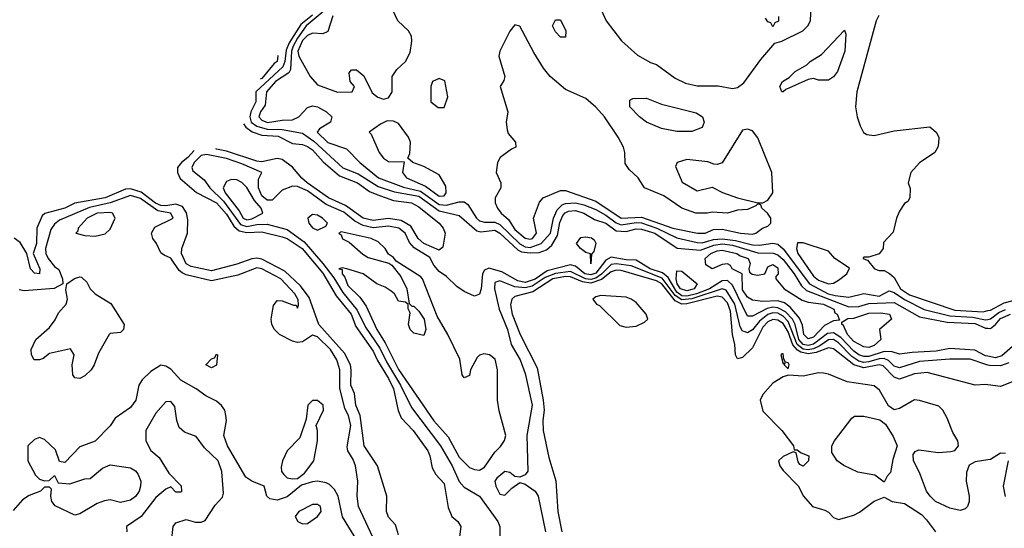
# Model space of a CAD drawing. Header units: inches. Extents: x 2380249 to 2585472, y 382747 to 546448.
# Tile 587 of 626: x 2556172 to 2560065, y 480924 to 482935. Entities that reach past the tile are written whole.
import ezdxf

# ---------------------------------------------------------------- set-up
doc = ezdxf.new("R2010")
doc.units = ezdxf.units.IN
doc.header["$MEASUREMENT"] = 0
doc.layers.add('C5458', color=7, linetype='Continuous')
doc.layers.add('C5468', color=7, linetype='Continuous')

msp = doc.modelspace()

# ---------------------------------------------------------------- linework, layer by layer
at = {"layer": 'C5458', "color": 4}
for points, elevation in [([(2558446, 483030), (2558490.6, 482930.6), (2558550.9, 482850.9), (2558614.4, 482794.4), (2558665.8, 482765.8), (2558690, 482757.3), (2558763.6, 482703.6), (2558804, 482684), (2558850, 482673.7), (2558933.2, 482673.2), (2558990, 482662.8), (2559010, 482666), (2559035.3, 482684.7), (2559102.5, 482777.5), (2559158, 482842), (2559186, 482850), (2559268, 482890), (2559288.7, 482910), (2559299, 482930), (2559302, 482990)], 16), ([(2557375.2, 482970), (2557304.8, 482910), (2557270, 482862), (2557252.9, 482830), (2557246.1, 482810), (2557242.2, 482737.8), (2557235.8, 482724.2), (2557183.2, 482690), (2557147.2, 482650), (2557143.1, 482596.9), (2557124.2, 482570), (2557117.6, 482550), (2557130, 482537.6), (2557151.3, 482528.7), (2557210, 482538), (2557250, 482538.9), (2557276.2, 482550), (2557310, 482587.3), (2557330, 482594), (2557350, 482590.6), (2557384.7, 482570), (2557406, 482550), (2557401, 482530), (2557357.3, 482502.7), (2557348.2, 482490), (2557390, 482448.8), (2557463.5, 482423.5), (2557517.3, 482370), (2557590.5, 482310), (2557690, 482271.8), (2557757.2, 482257.2), (2557830, 482204.4), (2557859.2, 482200.8), (2557910, 482214.9), (2557930, 482214), (2557943.4, 482203.4), (2557978, 482150), (2557990, 482139.6), (2558010, 482133.8), (2558050, 482133.4), (2558070, 482125), (2558149, 482049), (2558170, 482037), (2558190, 482034.4), (2558234.2, 482050), (2558270.6, 482090), (2558282, 482150), (2558296.6, 482183.4), (2558317.2, 482202.8), (2558330, 482208.3), (2558369.8, 482210.2), (2558402.9, 482202.9), (2558450, 482184.3), (2558490, 482161.6), (2558530, 482131.5), (2558550, 482123.3), (2558610, 482133.2), (2558630, 482131.7), (2558690.5, 482110.5), (2558770, 482072.5), (2558850, 482054), (2558870, 482052.4), (2558915, 482065), (2558950, 482068.1), (2559001.7, 482061.7), (2559070, 482044.1), (2559096.6, 482043.4), (2559150, 482051.5), (2559170, 482046.7), (2559190, 482029), (2559294.4, 481890), (2559368.9, 481850), (2559396, 481844), (2559450, 481838), (2559510, 481852), (2559570, 481842), (2559610, 481862.3), (2559630, 481856.5), (2559670, 481827.9), (2559748.3, 481788.3), (2559850, 481763.9), (2559938.7, 481758.7), (2559990, 481747.8), (2560000, 481749.8)], 12), ([(2557410.7, 482949.3), (2557390, 482888), (2557370, 482879), (2557330, 482882), (2557310, 482872.6), (2557290, 482852.9), (2557271.4, 482810), (2557275.6, 482790), (2557320.4, 482710), (2557350, 482677.1), (2557428.6, 482648.5), (2557486, 482650), (2557495.3, 482670), (2557479, 482690), (2557475.3, 482724.7), (2557484, 482736), (2557504, 482736), (2557533, 482713), (2557565.5, 482645.5), (2557588.2, 482628.2), (2557610, 482620.7), (2557630, 482626), (2557645.2, 482650), (2557645.2, 482710), (2557662.5, 482737.5), (2557697.2, 482770), (2557715.6, 482804.4), (2557722.9, 482850), (2557720.7, 482870), (2557709.3, 482890), (2557666.6, 482930), (2557639.3, 482990)], 16), ([(2557330, 482951.9), (2557283.8, 482916.2), (2557237.5, 482842.5), (2557226.2, 482813.9), (2557220.7, 482770), (2557211.9, 482748.1), (2557105.3, 482650), (2557105.5, 482610), (2557086.4, 482570), (2557082.3, 482550), (2557087.8, 482530), (2557110, 482513.6), (2557150, 482502.2), (2557210, 482500.4), (2557290, 482485.8), (2557334.8, 482454.8), (2557450, 482349.3), (2557510, 482325.4), (2557590, 482275.3), (2557654.4, 482254.4), (2557750, 482237.4), (2557830, 482179.4), (2557910, 482160.2), (2557979.4, 482099.4), (2557995.9, 482095.9), (2558050, 482102.2), (2558070, 482091.1), (2558143.4, 482023.4), (2558156.7, 482016.7), (2558190, 482012.3), (2558225.8, 482014.2), (2558255.4, 482024.6), (2558276.3, 482043.7), (2558299, 482081), (2558307.3, 482132.7), (2558319.6, 482160.4), (2558328.4, 482171.6), (2558342.3, 482177.7), (2558370, 482180.6), (2558402.4, 482170), (2558445.1, 482145.1), (2558490, 482130.2), (2558530, 482099.7), (2558570, 482096.6), (2558610, 482107.7), (2558630, 482106.9), (2558683.1, 482090), (2558771.3, 482031.3), (2558863.8, 482023.8), (2558916.8, 482043.2), (2558950, 482048.5), (2558990, 482043.1), (2559090, 482013), (2559151.5, 482011.5), (2559170, 482004.7), (2559190, 481986.2), (2559234, 481930), (2559262.5, 481882.5), (2559283.5, 481863.5), (2559450, 481799.8), (2559490, 481801), (2559530, 481811.8), (2559630, 481816.9), (2559730, 481759.2), (2559838.6, 481738.6), (2559950, 481733.3), (2559990, 481714.5), (2560000, 481714.4)], 8), ([(2559172.7, 482947.3), (2559171.6, 482928.4), (2559158, 482922), (2559150, 482906), (2559142, 482922), (2559130, 482926), (2559120.4, 482940.4)], 16), ([(2559568.9, 482951.1), (2559558.4, 482930), (2559481.3, 482650), (2559476.4, 482590), (2559483.1, 482550), (2559494.9, 482514.9), (2559508.7, 482488.7), (2559521.3, 482481.3), (2559550, 482476.4), (2559630, 482495.8), (2559770, 482510.8), (2559796, 482490), (2559806, 482470), (2559805.4, 482445.4), (2559802.8, 482430), (2559790.5, 482409.5), (2559730, 482369), (2559696, 482330), (2559684.7, 482290), (2559692.7, 482267.3), (2559692, 482230), (2559683.6, 482216.4), (2559670, 482208), (2559650, 482178), (2559638.8, 482150), (2559626, 482094), (2559586.8, 482053.2), (2559586, 482030), (2559570, 482008.7), (2559530, 481995.3), (2559510, 481995.3), (2559506, 481990), (2559523.6, 481983.6), (2559552, 481950), (2559570, 481942.8), (2559590, 481943), (2559611.5, 481931.5), (2559630, 481914.9), (2559654.4, 481870), (2559690, 481847.1), (2559870, 481785.6), (2559980.9, 481779.1), (2560000, 481784.1)], 16), ([(2557191.6, 482794), (2557192.1, 482792.1), (2557190.1, 482769.9), (2557178.5, 482761.5), (2557130, 482702.6), (2557123.1, 482699.2)], 4), ([(2557056.8, 482522.8), (2557066, 482510), (2557091.8, 482491.8), (2557130, 482478.6), (2557193.9, 482473.9), (2557250, 482445.5), (2557290, 482440.9), (2557310, 482433.8), (2557330, 482419.5), (2557372.3, 482372.3), (2557436.7, 482316.7), (2557507.7, 482290), (2557555.6, 482255.6), (2557584, 482244), (2557650, 482219.7), (2557721, 482210), (2557750, 482194.4), (2557831, 482130), (2557846.8, 482110), (2557854.8, 482090), (2557845.2, 482034.8), (2557830, 482023.7), (2557769.7, 482050), (2557747.6, 482070), (2557717.9, 482117.9), (2557680.6, 482140.6), (2557630, 482149.1), (2557570, 482141), (2557529.4, 482149.4), (2557459.6, 482199.6), (2557393, 482230), (2557308.5, 482290), (2557287.6, 482307.6), (2557251.2, 482351.2), (2557210, 482381.8), (2557190, 482385.5), (2557130, 482373), (2557110, 482374.6), (2556990, 482414.8), (2556950, 482422.9), (2556948.1, 482423.6)], 4), ([(2556861.5, 482417.1), (2556836.5, 482390), (2556811.6, 482370), (2556796.5, 482350), (2556795.5, 482330), (2556806.1, 482306.1), (2556871, 482251), (2556950.1, 482210.1), (2556990, 482166.3), (2557018.7, 482118.7), (2557039.4, 482099.4), (2557070, 482092.7), (2557130, 482095.6), (2557210, 482075.9), (2557230, 482068.9), (2557288.8, 482030), (2557370, 481932.3), (2557423, 481843), (2557483.2, 481770), (2557501.7, 481721.7), (2557570, 481624.4), (2557586.4, 481586.4), (2557630, 481516.4), (2557650, 481475.5), (2557669, 481389), (2557680.7, 481360.7), (2557728, 481310), (2557786, 481230), (2557794, 481210), (2557802.4, 481162.4), (2557816.8, 481136.8), (2557850, 481101), (2557866, 481006), (2557881, 480970), (2557904.7, 480950), (2557916, 480930), (2557910.8, 480890)], 4), ([(2560000, 481603.8), (2559990, 481605.7), (2559948.3, 481628.3), (2559850, 481634.8), (2559796.2, 481623.8), (2559700.7, 481619.3), (2559650, 481612), (2559621.4, 481621.5), (2559590, 481622.9), (2559530, 481603), (2559510, 481602.6), (2559490, 481609.9), (2559470, 481624.1), (2559418.4, 481678.4), (2559390, 481696.8), (2559366.4, 481693.5), (2559310, 481651.1), (2559290, 481646.5), (2559270, 481649.9), (2559253, 481670), (2559238.5, 481730), (2559226.9, 481750), (2559199.3, 481779.3), (2559170, 481795.6), (2559150, 481797.7), (2559127.5, 481792.5), (2559070, 481762.6), (2559050, 481762.9), (2558990, 481885.1), (2558970, 481903.8), (2558950, 481902), (2558899.7, 481870), (2558847.4, 481850), (2558810, 481841.5), (2558790, 481843.3), (2558770, 481857.7), (2558735.7, 481915.7), (2558713.2, 481933.3), (2558664.5, 481950), (2558610, 481983.7), (2558570, 481984.8), (2558510, 481995), (2558490, 481984.1), (2558450, 481932.9), (2558430, 481925.6), (2558406.6, 481930), (2558370, 481960.3), (2558350, 481965), (2558257.8, 481942.2), (2558210, 481909.3), (2558170, 481895.3), (2558141.9, 481901.9), (2558078.1, 481938.1), (2558027.2, 481952.8), (2558010, 481943.6), (2558002.4, 481930), (2557996.5, 481870), (2557990.3, 481849.7), (2557970, 481840.9), (2557930, 481859.7), (2557900, 481880), (2557858.9, 481918.9), (2557830, 481938.7), (2557810, 481963.6), (2557793.8, 481993.8), (2557732.1, 482032.1), (2557713.6, 482053.6), (2557696.1, 482090), (2557671.3, 482110), (2557630, 482118.3), (2557570, 482111.9), (2557530, 482120.6), (2557497.7, 482137.7), (2557453.4, 482173.4), (2557384.1, 482204.1), (2557310, 482257.3), (2557270, 482274.8), (2557250, 482276.9), (2557210, 482260.5), (2557170, 482221.3), (2557150, 482221), (2557130, 482238), (2557115.6, 482270), (2557115.6, 482304.4), (2557129, 482330), (2557050, 482365.3), (2556990, 482386.4), (2556910, 482401.4), (2556890, 482397.7), (2556861.3, 482370), (2556852.2, 482350), (2556857, 482337), (2556901.1, 482301.1), (2556923.8, 482270), (2556977.4, 482217.4), (2557045.4, 482125.3), (2557070, 482117.1), (2557110, 482125.1), (2557150, 482126), (2557230, 482105.4), (2557296.7, 482056.7), (2557370.6, 481970.6), (2557414.1, 481914.1), (2557450, 481855.8), (2557506.2, 481786.2), (2557539.5, 481719.5), (2557596.1, 481636.1), (2557622.3, 481582.3), (2557677.3, 481490), (2557721.1, 481401.1), (2557836, 481250), (2557881.7, 481170), (2557910, 481108), (2557930, 481086), (2557990.2, 481050.2), (2558063, 480950), (2558070.5, 480930), (2558070.6, 480870)], 8), ([(2557670, 480898), (2557657.5, 480937.5), (2557630, 480968), (2557622.7, 480990), (2557624, 481050), (2557586.3, 481170), (2557534.3, 481250), (2557517.6, 481370), (2557501.7, 481410), (2557496.4, 481456.4), (2557481, 481490), (2557483.1, 481550), (2557479.7, 481570), (2557456.5, 481616.5), (2557355.1, 481730), (2557316.8, 481836.8), (2557282.1, 481882.2), (2557220.6, 481940.6), (2557130, 481988), (2557110, 481992.1), (2557090, 481988.9), (2557030, 481967.7), (2556930, 481942), (2556850, 481959.3), (2556830, 481969.8), (2556812.4, 482010), (2556813.7, 482030), (2556835.1, 482090), (2556836.4, 482143.6), (2556831.6, 482171.6), (2556815.8, 482195.8), (2556790, 482204.6), (2556750, 482198.8), (2556730, 482200.5), (2556709.2, 482209.2), (2556652.8, 482252.8), (2556610, 482266.5), (2556590, 482264.1), (2556510, 482230.6), (2556390.2, 482209.8), (2556350, 482189.8), (2556271.9, 482168.2), (2556261.4, 482158.6), (2556240.3, 482110), (2556238.8, 482050), (2556224.9, 482010), (2556251.9, 481950), (2556250, 481929.6), (2556230, 481932.3), (2556214.5, 481950), (2556199.6, 482010), (2556173.6, 482053.6), (2556150, 482070.7)], 4), ([(2557606.2, 480806.2), (2557511.8, 481010), (2557506, 481050), (2557509.4, 481110), (2557499.3, 481170), (2557490, 481195.3), (2557469.2, 481230), (2557466.3, 481246.3), (2557481.3, 481330), (2557472.2, 481370), (2557457.2, 481397.3), (2557438, 481478), (2557438.3, 481550), (2557426, 481590), (2557400.9, 481630), (2557350, 481681.1), (2557330, 481687), (2557290, 481660.9), (2557270, 481658.4), (2557250, 481662.9), (2557199, 481690), (2557179, 481710), (2557169, 481730), (2557166, 481750), (2557172.7, 481790), (2557176, 481804), (2557190, 481824.7), (2557210, 481822.8), (2557254.6, 481805.4), (2557265.4, 481805.4), (2557270, 481794), (2557274.6, 481805.4), (2557273.6, 481826.4), (2557259.7, 481850), (2557204.2, 481910), (2557130, 481949.7), (2557110, 481954), (2557035.1, 481924.9), (2556930, 481901.5), (2556830, 481926), (2556813.8, 481933.8), (2556802.8, 481942.8), (2556770, 481992.3), (2556742.9, 482002.9), (2556730, 482013.2), (2556713.3, 482050), (2556698, 482070), (2556692.6, 482090), (2556705.8, 482114.2), (2556779.3, 482150), (2556769.4, 482169.4), (2556718.8, 482178.8), (2556650, 482227.6), (2556610, 482239.5), (2556530, 482211.1), (2556448.5, 482191.5), (2556330, 482141.5), (2556310, 482126.3), (2556294.6, 482105.4), (2556274.6, 482030), (2556276, 482010), (2556284.6, 481990), (2556310, 481959.3), (2556326.6, 481946.6), (2556341, 481910), (2556342, 481890), (2556308.3, 481871.7), (2556190, 481862), (2556170, 481866)], 8), ([(2560000, 481569.2), (2559930, 481592.1), (2559850, 481592.3), (2559730, 481582.8), (2559650, 481557.6), (2559630, 481565.1), (2559606.6, 481586.7), (2559590, 481594.5), (2559570, 481593.3), (2559530, 481581.2), (2559510, 481579.6), (2559490, 481584.7), (2559462.4, 481602.4), (2559410, 481656.8), (2559390, 481669.8), (2559370, 481668.3), (2559335.5, 481644.5), (2559310, 481633.4), (2559290, 481629.5), (2559270, 481632.1), (2559246.1, 481650), (2559210, 481741), (2559190, 481761.7), (2559170, 481773.7), (2559150, 481775.8), (2559130, 481769.1), (2559097.4, 481742.6), (2559070, 481708.4), (2559050, 481696.4), (2559039.8, 481699.8), (2559030, 481703.5), (2559020, 481720), (2558999.6, 481810), (2558965.7, 481865.7), (2558950, 481870.6), (2558830, 481830.7), (2558790, 481826.7), (2558763.7, 481843.7), (2558712.6, 481912.6), (2558590, 481961.1), (2558530, 481969.9), (2558510, 481966.5), (2558471.8, 481928.2), (2558450, 481913.2), (2558430, 481907.3), (2558409.6, 481909.6), (2558350, 481938.5), (2558290, 481930.9), (2558250, 481915.5), (2558198.4, 481881.6), (2558170, 481874), (2558130, 481878), (2558070, 481902.6), (2558050, 481896), (2558048.9, 481870), (2558067.4, 481790), (2558100.3, 481710), (2558115.8, 481650), (2558150.3, 481590), (2558170, 481536), (2558198, 481410), (2558177.3, 481290), (2558181, 481150), (2558170, 481135.3), (2558150, 481126), (2558130, 481128.7), (2558110, 481144), (2558090, 481148.7), (2558058, 481122), (2558051, 481110), (2558054, 481090), (2558070, 481058.8), (2558090, 481054.8), (2558118, 481082), (2558150, 481104.7), (2558170, 481098), (2558210, 481070.8), (2558222, 481050), (2558250.4, 480910)], 12), ([(2560000, 481490.8), (2559990, 481492), (2559950, 481489.5), (2559759.7, 481539.8), (2559710, 481534.8), (2559650, 481512.9), (2559630, 481520.8), (2559586.6, 481566.6), (2559570, 481569.9), (2559510, 481558), (2559469.4, 481569.4), (2559390, 481633.8), (2559370, 481636.5), (2559321.4, 481618.6), (2559290, 481612.8), (2559259.9, 481619.9), (2559247.4, 481627.4), (2559229.4, 481649.4), (2559210, 481700.4), (2559190, 481733), (2559170, 481746.5), (2559150, 481749.8), (2559130, 481739.4), (2559110, 481719.3), (2559070, 481637), (2559030, 481599.3), (2559010, 481594), (2559002, 481610), (2558999.7, 481650), (2558989.8, 481689.8), (2558982.4, 481782.4), (2558970, 481815.1), (2558950, 481837.4), (2558930, 481841.6), (2558810, 481811), (2558790, 481810.3), (2558763.4, 481823.4), (2558710.5, 481890.5), (2558690, 481902.3), (2558550, 481942.9), (2558530, 481944.6), (2558510, 481937.8), (2558472.4, 481907.6), (2558430, 481892.2), (2558397.7, 481897.7), (2558350, 481917.6), (2558330, 481919.2), (2558280.3, 481910), (2558201.2, 481858.8), (2558130, 481839.7), (2558118.4, 481830), (2558113.1, 481806.9), (2558119.7, 481770), (2558151.2, 481690), (2558217.5, 481557.5), (2558242.2, 481430), (2558245.2, 481390), (2558240.2, 481350), (2558241.5, 481310), (2558263.7, 481203.7), (2558291.6, 481111.6), (2558299.1, 480990), (2558315.8, 480910)], 16), ([(2557509.6, 480870), (2557448.3, 480968.3), (2557431.4, 481050), (2557416.9, 481076.9), (2557396.9, 481096.9), (2557383.3, 481103.3), (2557350, 481109.6), (2557330, 481107.3), (2557286.4, 481093.6), (2557230, 481047.6), (2557190, 481035.1), (2557160.7, 481040.7), (2557149.5, 481050), (2557139, 481090), (2557089.7, 481109.7), (2557066, 481126), (2556993.6, 481250), (2556979.5, 481290), (2556989.3, 481349.3), (2556986.6, 481370), (2556982.7, 481390), (2556970, 481409), (2556950, 481426), (2556907.5, 481447.5), (2556870, 481475.1), (2556809.7, 481509.7), (2556770, 481553.2), (2556750, 481565.2), (2556730, 481569.2), (2556690, 481543.7), (2556656.3, 481510), (2556643, 481490), (2556630.7, 481430), (2556610, 481401.2), (2556550, 481359), (2556530, 481328.7), (2556470, 481268.7), (2556410, 481246), (2556350, 481184), (2556330, 481188), (2556314.2, 481234.2), (2556270, 481275.3), (2556250, 481282), (2556230, 481275.3), (2556204.7, 481250), (2556204.7, 481190), (2556234, 481134), (2556250, 481118), (2556270, 481111.3), (2556288, 481112), (2556310, 481132), (2556323.6, 481103.6), (2556370, 481099.1), (2556430, 481118.8), (2556450, 481121), (2556498.9, 481161.1), (2556530, 481174.8), (2556610, 481163), (2556630.3, 481150.3), (2556639, 481139), (2556650.4, 481110), (2556650.3, 481090), (2556643.8, 481070), (2556630, 481049.5), (2556610, 481034.5), (2556570, 481025.1), (2556530, 481036), (2556507.3, 481032.7), (2556478.8, 481021.2), (2556410, 480980.9), (2556390, 480976), (2556312.3, 481012.3), (2556299, 481030), (2556295.3, 481050), (2556298, 481078), (2556290, 481086), (2556270, 481086), (2556254, 481070), (2556210, 481053.2), (2556183.4, 481036.6), (2556145.8, 480994.2)], 12), ([(2560000, 481193.8), (2559950, 481187), (2559926.6, 481173.4), (2559915.8, 481144.2), (2559913.7, 481110), (2559926.4, 481050), (2559926, 481030), (2559919.1, 481010), (2559910, 481000.9), (2559890, 480994.5), (2559850, 481002.9), (2559793.2, 481030), (2559772, 481050), (2559757.6, 481070), (2559730, 481144), (2559706.6, 481190), (2559705.2, 481214.8), (2559712.9, 481227.1), (2559726.8, 481233.2), (2559803.4, 481223.4), (2559853.4, 481226.6), (2559869.4, 481230.6), (2559884, 481250), (2559881.2, 481270), (2559862, 481302), (2559839.4, 481359.4), (2559822, 481390), (2559806.2, 481406.2), (2559730, 481429.5), (2559710, 481431.3), (2559650, 481397), (2559630, 481392.3), (2559607.2, 481407.2), (2559571.8, 481470), (2559550, 481486.6), (2559443.3, 481503.3), (2559370, 481533.6), (2559350, 481537), (2559330, 481538), (2559270, 481525.2), (2559211.2, 481528.9), (2559190, 481522), (2559150, 481497.2), (2559110, 481453.2), (2559099.1, 481430), (2559110, 481386.8), (2559186, 481310), (2559232, 481250), (2559234, 481234), (2559246, 481234), (2559262, 481222), (2559292, 481210), (2559291.3, 481190), (2559270, 481169), (2559256.4, 481176.4), (2559250, 481186), (2559242, 481222), (2559230, 481226), (2559190, 481208), (2559172, 481190), (2559178, 481170), (2559190, 481152), (2559250, 481091.3), (2559270.5, 481050.5), (2559306, 481010), (2559354.9, 480994.9), (2559370, 480986.8), (2559390, 480966.8), (2559410, 480958.8), (2559470, 480975.5), (2559492.7, 480987.3), (2559550, 481031), (2559590, 481046), (2559622, 481030), (2559670, 481021.3), (2559738, 480978), (2559757.3, 480957.3), (2559792.7, 480910)], 24), ([(2556772.3, 480870), (2556779, 480930), (2556790, 480944.7), (2556830, 480958), (2556867.3, 480947.3), (2556890, 480947.3), (2556905.6, 480954.4), (2556944.5, 481015.5), (2556974, 481046), (2556978, 481062), (2556971.8, 481148.2), (2556956.9, 481190), (2556902.2, 481242.3), (2556870, 481286.6), (2556823.7, 481303.7), (2556802.7, 481322.7), (2556792.7, 481350), (2556784.8, 481404.8), (2556770, 481425.2), (2556750, 481424), (2556710, 481379), (2556670.7, 481310), (2556670.7, 481270), (2556690, 481231.3), (2556723, 481203), (2556762, 481142), (2556810, 481092), (2556812, 481070), (2556810, 481066), (2556790, 481066), (2556770, 481088), (2556750, 481078), (2556710, 481045.2), (2556652.4, 480970), (2556594, 480930), (2556595.5, 480910)], 16)]:
    msp.add_lwpolyline(points, dxfattribs=dict(at, elevation=elevation))
for points, elevation in [([(2558310, 482866), (2558290, 482886), (2558278, 482910), (2558290, 482934), (2558310, 482934), (2558332, 482890), (2558330, 482866)], 12), ([(2558130, 482914), (2558110, 482888.7), (2558070.8, 482810), (2558066.8, 482790), (2558090.7, 482710), (2558086.4, 482693.6), (2558071.3, 482670), (2558102, 482570), (2558094.8, 482530), (2558098.8, 482498.8), (2558104, 482484), (2558132, 482450), (2558134, 482430), (2558116.9, 482423.1), (2558072, 482390), (2558061, 482370), (2558056, 482330), (2558074, 482290), (2558074, 482270), (2558052, 482230), (2558052, 482210), (2558061, 482190), (2558076, 482170), (2558105.3, 482145.2), (2558130, 482104.6), (2558170, 482070.4), (2558190, 482066.7), (2558199.3, 482070), (2558215.6, 482090), (2558204, 482150), (2558226.6, 482213.4), (2558242, 482230), (2558310, 482258.7), (2558330, 482258.7), (2558450, 482216.5), (2558550, 482150.2), (2558630, 482153.9), (2558754, 482110), (2558852, 482090), (2558882, 482090), (2558915.6, 482104.4), (2558950, 482106.7), (2559022, 482090), (2559070, 482086.7), (2559082, 482090), (2559109.3, 482110.7), (2559130, 482118), (2559142, 482130), (2559142, 482150), (2559128.7, 482170), (2559106, 482190), (2559102, 482202), (2559090, 482206), (2559082, 482198), (2559050, 482184), (2559010, 482182), (2558970, 482169), (2558910, 482174), (2558890, 482169), (2558846, 482170), (2558790, 482189.4), (2558718.4, 482238.4), (2558642, 482270), (2558618, 482310), (2558582, 482342), (2558565.6, 482365.6), (2558565.2, 482410), (2558559.3, 482430), (2558538, 482470), (2558483.7, 482550), (2558450, 482589.4), (2558410, 482622.7), (2558330, 482659), (2558269.6, 482709.6), (2558242.7, 482742.7), (2558204.9, 482804.9), (2558150, 482908.7)], 16), ([(2559330, 482695.3), (2559310, 482702), (2559290, 482698), (2559201, 482659), (2559190, 482649.2), (2559186, 482650), (2559178, 482670), (2559188, 482690), (2559214, 482706), (2559238, 482730), (2559284, 482756), (2559298, 482770), (2559342.7, 482797.3), (2559432.7, 482892.7), (2559438, 482878), (2559434, 482810), (2559406, 482730), (2559390, 482708.7), (2559370, 482695.3)], 12), ([(2557830, 482702), (2557804.7, 482690), (2557798, 482670), (2557798, 482610), (2557827.1, 482587.1), (2557850, 482586.8), (2557865.2, 482630), (2557852.3, 482692.3)], 16), ([(2558770, 482493.2), (2558710, 482504), (2558650, 482529), (2558622, 482550), (2558584, 482590), (2558584, 482616), (2558596.4, 482623.6), (2558650, 482624.7), (2558710, 482601), (2558846.4, 482566.4), (2558871.3, 482550), (2558878, 482530), (2558870, 482509), (2558830, 482493.2)], 12), ([(2557625.2, 482534.8), (2557598, 482522), (2557554, 482490), (2557562, 482482), (2557593.4, 482410), (2557610, 482387.7), (2557630, 482374), (2557692.7, 482372.7), (2557686, 482330), (2557702, 482310), (2557776.3, 482276.3), (2557830, 482236.5), (2557850, 482238), (2557858.7, 482250), (2557856.9, 482276.9), (2557830, 482321.2), (2557770, 482354.5), (2557726, 482370), (2557707.3, 482387.3), (2557714, 482406), (2557717.2, 482450), (2557709, 482470), (2557670, 482524), (2557650, 482533.2)], 16), ([(2559050, 482502), (2559030, 482498), (2558950, 482368.7), (2558930, 482362), (2558916.9, 482363.1), (2558892.3, 482372.3), (2558810, 482381.2), (2558772, 482370), (2558765.4, 482354.6), (2558791.6, 482291.6), (2558850, 482258), (2558910, 482272), (2558950.9, 482250.9), (2559010.6, 482230.6), (2559090, 482210.8), (2559110, 482210.8), (2559130, 482221), (2559149.2, 482250), (2559145.2, 482330), (2559090, 482468), (2559070, 482495.3)], 16), ([(2557010, 482303.1), (2556990, 482294.3), (2556976.9, 482270), (2556984.2, 482250), (2557039.2, 482179.2), (2557055.8, 482150), (2557070, 482143.5), (2557090, 482147.2), (2557133.6, 482170), (2557126.3, 482190), (2557100.2, 482220.2), (2557070, 482271.6), (2557050, 482291.5), (2557030, 482301.1)], 12), ([(2556532.4, 482172.4), (2556478.8, 482170), (2556438.4, 482150), (2556402.8, 482110), (2556402, 482098), (2556394, 482090), (2556430, 482080.7), (2556470, 482079.3), (2556510, 482087.3), (2556530, 482106), (2556549.3, 482150), (2556539, 482170)], 12), ([(2557330, 482164), (2557311.3, 482150), (2557314.8, 482130), (2557330, 482111), (2557350, 482102.8), (2557382, 482118), (2557388.7, 482130), (2557368.7, 482150), (2557350, 482161.2)], 12), ([(2557443.6, 482096.4), (2557434, 482090), (2557443.6, 482083.6), (2557448.1, 482068.1), (2557474.4, 482054.4), (2557528.1, 482008.1), (2557550, 481994.8), (2557631.6, 481971.6), (2557643.5, 481963.5), (2557679.3, 481919.3), (2557702.8, 481870), (2557712, 481812), (2557722, 481802), (2557730, 481802), (2557750, 481782), (2557771.3, 481750), (2557778, 481710), (2557770, 481686), (2557730, 481695.3), (2557715.3, 481710), (2557708.7, 481730), (2557715.3, 481775.3), (2557708, 481792), (2557708, 481808), (2557698, 481818), (2557670, 481822), (2557654, 481850), (2557641.2, 481861.2), (2557616.9, 481876.9), (2557584, 481890), (2557530, 481929.2), (2557466, 481950), (2557446.4, 481953.6), (2557434, 481950), (2557446.4, 481946.4), (2557446.4, 481930), (2557457, 481917), (2557470, 481883.8), (2557516.9, 481836.9), (2557542.3, 481802.3), (2557584.7, 481710), (2557617.5, 481657.5), (2557670, 481551.7), (2557810, 481348.7), (2557865.8, 481285.8), (2557910, 481205.3), (2557950, 481163.8), (2557970, 481155.5), (2557990, 481154), (2558010, 481164.7), (2558050, 481224.7), (2558073.2, 481246.8), (2558089.1, 481270.9), (2558094, 481290), (2558067.7, 481387.7), (2558061.6, 481430), (2558060.7, 481550), (2558051.7, 481591.7), (2558030, 481609.2), (2558006.8, 481613.2), (2557990, 481608.7), (2557980.7, 481599.3), (2557954.8, 481550), (2557950, 481528), (2557930, 481519), (2557921.2, 481530), (2557912.9, 481592.9), (2557864.5, 481690), (2557822, 481762), (2557765.2, 481910), (2557758.4, 481918.4), (2557660.2, 481980.2), (2557650, 481994), (2557630, 482008), (2557617.2, 482030), (2557590, 482056), (2557562, 482070)], 12), ([(2558430, 481969.6), (2558428.7, 482008.7), (2558410, 482014), (2558389, 482030), (2558374, 482050), (2558390, 482074), (2558410, 482076.3), (2558432.3, 482072.3), (2558444, 482064), (2558450.6, 482050.6), (2558442, 482018), (2558432.7, 482007.3)], 4), ([(2559270, 482052.7), (2559247.5, 482052.5), (2559243, 482030), (2559248.7, 482010), (2559310, 481921.1), (2559330, 481905.2), (2559370, 481890.4), (2559390, 481893), (2559410, 481904.9), (2559442, 481930), (2559452.5, 481952.5), (2559395.3, 481990), (2559370, 482019)], 16), ([(2559090, 481924.9), (2559118, 481930), (2559130, 481958), (2559150, 481966), (2559170, 481953), (2559171, 481930), (2559161, 481919), (2559161, 481910), (2559194.8, 481870), (2559266.1, 481826.1), (2559290, 481818), (2559350.4, 481810), (2559390.4, 481790), (2559394.9, 481774.9), (2559404.7, 481770), (2559414, 481746), (2559390, 481743.7), (2559354.1, 481725.9), (2559310, 481679.8), (2559290, 481673), (2559273, 481690), (2559266.6, 481726.6), (2559254.7, 481754.7), (2559218.5, 481798.5), (2559195.5, 481815.5), (2559170, 481823.5), (2559110, 481820.9), (2559070, 481825.1), (2559050, 481838), (2559030, 481866.6), (2559028.7, 481930), (2558989.3, 481950), (2558982.7, 481962.7), (2558970, 481969.3), (2558950, 481967), (2558909.6, 481949.6), (2558885.1, 481965.1), (2558882.6, 481990), (2558904.2, 482010), (2558930, 482020.7), (2558950, 482023.2), (2559007.3, 482010), (2559020.7, 482000.7), (2559052.7, 481990), (2559060.7, 481970), (2559054.8, 481950), (2559056.9, 481936.9), (2559068, 481928)], 4), ([(2556410, 481516), (2556390, 481519), (2556382.7, 481530), (2556379, 481570), (2556388, 481610), (2556372.9, 481632.9), (2556290, 481615.3), (2556265.4, 481594.6), (2556250, 481589.2), (2556229, 481590), (2556219, 481610), (2556217.2, 481630), (2556235.3, 481670), (2556290, 481718), (2556312.1, 481747.9), (2556324.8, 481775.2), (2556356, 481810), (2556360.9, 481830), (2556354, 481866), (2556358, 481890), (2556389.1, 481910.9), (2556410, 481918), (2556416.9, 481916.9), (2556437.3, 481897.3), (2556450.8, 481870), (2556470.8, 481850), (2556532.7, 481812.7), (2556584.7, 481730), (2556582, 481710), (2556570, 481698), (2556530, 481694), (2556526, 481690), (2556483.5, 481616.5), (2556466.8, 481570), (2556454.8, 481550), (2556430, 481526)], 8), ([(2558810, 481863), (2558784.8, 481870), (2558772.2, 481890), (2558767.2, 481910), (2558770, 481942), (2558790, 481940.7), (2558851, 481890), (2558839.3, 481870), (2558830, 481867.4)], 4), ([(2558470, 481844), (2558450, 481839), (2558438, 481830), (2558452, 481810), (2558464, 481804), (2558544.9, 481724.9), (2558570, 481719.1), (2558610, 481722.8), (2558642, 481738), (2558655.3, 481750), (2558649, 481770), (2558610, 481816), (2558590, 481829.3), (2558570, 481837)], 24), ([(2559530, 481638.7), (2559510, 481640.5), (2559470, 481662.3), (2559444.7, 481690), (2559427.5, 481727.5), (2559422, 481730), (2559422, 481738), (2559446.8, 481753.2), (2559470, 481754.4), (2559530, 481773.8), (2559575.8, 481775.8), (2559610.8, 481770), (2559618.8, 481750), (2559572, 481710), (2559576.3, 481670), (2559550, 481646.6)], 4), ([(2556930, 481558), (2556908, 481570), (2556930, 481594), (2556942, 481598), (2556950, 481612), (2556954, 481610), (2556950, 481568)], 8), ([(2559190, 481614), (2559186, 481614), (2559182, 481610), (2559190, 481574), (2559198, 481578), (2559194, 481570), (2559210, 481554), (2559214, 481570), (2559210, 481578), (2559200.4, 481580.4), (2559192.9, 481592.9)], 24), ([(2557350, 481429), (2557330, 481428.7), (2557311.3, 481410), (2557304.5, 481355.5), (2557279.1, 481280.9), (2557230, 481229.2), (2557210.5, 481190), (2557205.2, 481165.2), (2557207.5, 481147.5), (2557215.9, 481135.9), (2557230, 481122.8), (2557250, 481118.8), (2557270, 481121), (2557298.4, 481141.6), (2557334.5, 481190), (2557349.2, 481270), (2557349, 481310), (2557344, 481330), (2557373.2, 481390), (2557372.3, 481410)], 12), ([(2559590, 481106), (2559553.6, 481133.6), (2559486, 481146), (2559430, 481171.3), (2559404.5, 481190), (2559383.3, 481223.3), (2559382.7, 481250), (2559394, 481270), (2559461.5, 481358.5), (2559472.7, 481367.3), (2559510, 481366.7), (2559573, 481353), (2559594.9, 481334.9), (2559626, 481286), (2559641, 481250), (2559624.1, 481195.9), (2559615.5, 481144.5), (2559602, 481130)], 24), ([(2557350, 481017.2), (2557330, 481017.2), (2557276, 480990), (2557261, 480970), (2557272, 480950), (2557290, 480941), (2557310, 480942.8), (2557349, 480970), (2557364, 480990), (2557362, 481010)], 16)]:
    msp.add_lwpolyline(points, close=True, dxfattribs=dict(at, elevation=elevation))
at = {"layer": 'C5468', "color": 4}
for points, elevation in [([(2560000, 481784.1), (2560010, 481786.7), (2560064.8, 481815.2), (2560130, 481832)], 16), ([(2560000, 481749.8), (2560010, 481751.9), (2560043.3, 481776.7), (2560070, 481788.9)], 12), ([(2560000, 481714.4), (2560010, 481714.2), (2560030, 481728.9), (2560050, 481752.5), (2560090.1, 481770.1)], 8), ([(2560107.9, 481652.2), (2560055.1, 481604.9), (2560030, 481598), (2560000, 481603.8)], 8), ([(2560082.7, 481577.3), (2560050, 481565.3), (2560007, 481567), (2560000, 481569.2)], 12), ([(2560130, 481516.2), (2560050, 481484.5), (2560000, 481490.8)], 16), ([(2560070, 481219), (2560050, 481221.2), (2560010, 481195.1), (2560000, 481193.8)], 24), ([(2560069.7, 481049.7), (2560062.4, 481090), (2560082, 481190)], 24)]:
    msp.add_lwpolyline(points, dxfattribs=dict(at, elevation=elevation))

doc.saveas('drawing.dxf')
